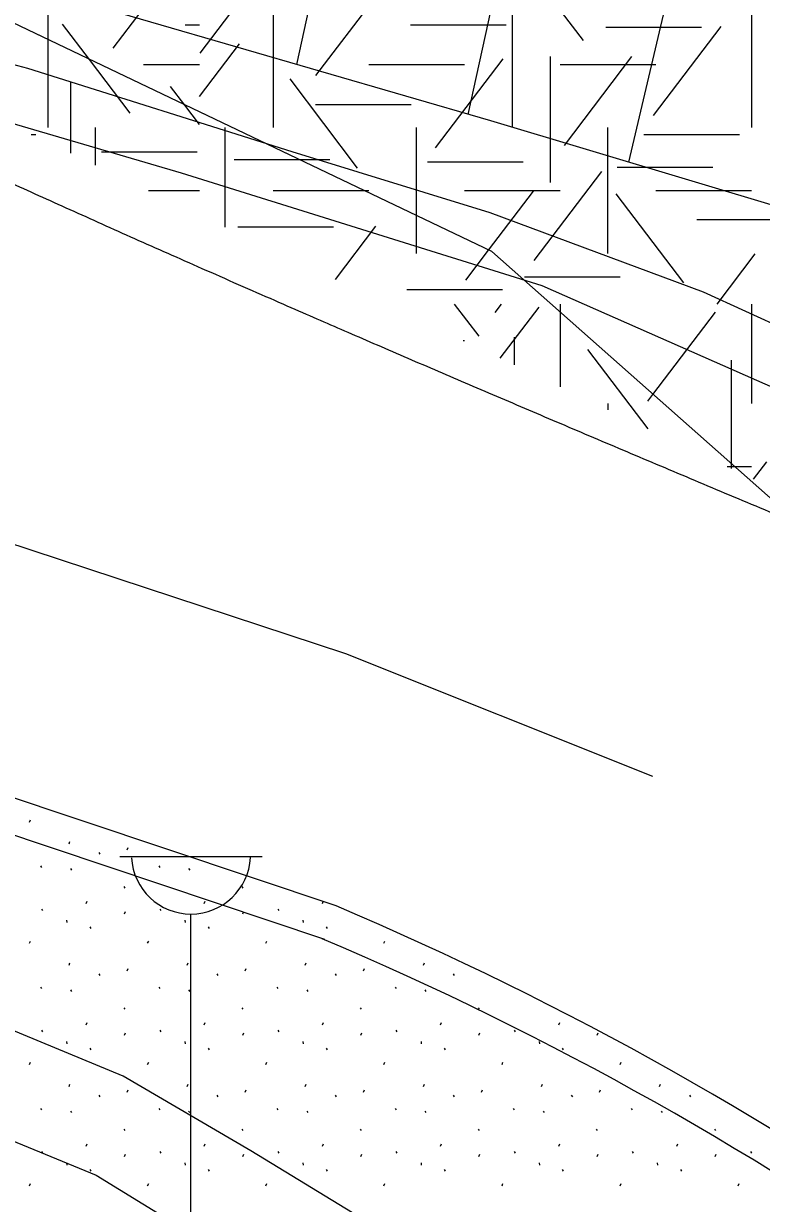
# Model space of a CAD drawing. Extents: x 419101 to 420177, y 4451541 to 4452254.
# Drawn here: x 420104.81 to 420115.17, y 4452026.51 to 4452043.07 of the extents above; entities that cross this region are included whole.
import ezdxf

# ---------------------------------------------------------------- set-up
doc = ezdxf.new("R2010")
doc.units = 0
for name, color, linetype in [('3_HALİHAZIR', 7, 'Continuous'), ('Level 41', 7, 'Continuous'), ('Level 60', 7, 'Continuous'), ('Level 61', 7, 'Continuous'), ('Level 62', 7, 'Continuous')]:
    doc.layers.add(name, color=color, linetype=linetype)

msp = doc.modelspace()

# ---------------------------------------------------------------- linework, layer by layer
at = {"layer": '3_HALİHAZIR'}
for p, q in [((420111.059, 4452041.798), (420113.369, 4452052.39)), ((420108.652, 4452042.498), (420109.789, 4452047.71)), ((420113.315, 4452041.125), (420114.56, 4452046.476)), ((420106.165, 4452031.381), (420108.165, 4452031.381)), ((420107.165, 4452026.381), (420107.165, 4452030.574))]:
    msp.add_line(p, q, dxfattribs=at)
for points in [[(420126.437, 4452038.653), (420124.52, 4452038.227), (420123.617, 4452038.162), (420122.986, 4452038.224), (420111.377, 4452041.706), (420098.756, 4452045.374), (420084.301, 4452048.911), (420063.192, 4452053.955), (420047.972, 4452057.108), (420036.573, 4452059.097), (420020.168, 4452061.538), (420002.914, 4452063.73), (419988.793, 4452065.294), (419975.444, 4452066.657), (419952.824, 4452068.493), (419940.352, 4452069.126), (419934.479, 4452069.357), (419934.121, 4452070.728)], [(419921.484, 4452070.391), (419921.441, 4452069.693), (419940.285, 4452068.875), (419956.386, 4452067.881), (419978.435, 4452065.936), (419990.47, 4452064.71), (420007.889, 4452062.612), (420028.207, 4452059.806), (420037.981, 4452058.104), (420054.163, 4452054.962), (420065.519, 4452052.371), (420075.776, 4452049.912), (420094.551, 4452045.214), (420104.869, 4452042.447), (420108.581, 4452041.278), (420111.36, 4452040.419), (420114.355, 4452039.305), (420117.554, 4452037.851), (420120.298, 4452036.168), (420123.77, 4452033.612)], [(420122.692, 4452033.359), (420119.754, 4452035.42), (420117.767, 4452036.635), (420115.949, 4452037.693), (420112.095, 4452039.391), (420107.031, 4452040.974), (420097.118, 4452043.877), (420083.27, 4452047.31), (420064.282, 4452051.945), (420050.388, 4452055.006), (420035.687, 4452057.942), (420024.832, 4452059.755), (420016.074, 4452061.03), (420000.353, 4452063.261), (419988.941, 4452064.501), (419974.593, 4452065.982), (419956.325, 4452067.332)], [(420053.519, 4452040.602), (420066.574, 4452037.516), (420084.438, 4452033.201), (420101.44, 4452028.472), (420104.397, 4452027.5), (420105.834, 4452026.908), (420108.843, 4452025.061)], [(420139.406, 4451987.379), (420137.788, 4451991.747), (420136.709, 4451994.34), (420135.183, 4451997.575), (420133.724, 4452000.349), (420131.553, 4452003.935), (420129.405, 4452007.281), (420127.735, 4452009.553), (420125.676, 4452012.063), (420123.539, 4452014.46), (420120.252, 4452017.872), (420116.604, 4452021.444), (420115.019, 4452022.746), (420111.434, 4452025.159), (420108.005, 4452027.251), (420106.214, 4452028.299), (420103.847, 4452029.275), (420098.959, 4452030.808), (420090.759, 4452033.079), (420078.488, 4452036.11)]]:
    msp.add_lwpolyline(points, dxfattribs=at)
msp.add_arc((420107.165, 4452031.411), 0.837, 183.298, 356.9072, dxfattribs=at)
at = {"layer": 'Level 41'}
for p, q in [((420106.072, 4452042.728), (420107.022, 4452043.977)), ((420112.675, 4452042.834), (420111.725, 4452044.083)), ((420107.295, 4452042.659), (420108.244, 4452043.908)), ((420108.92, 4452042.342), (420109.869, 4452043.592)), ((420105.154, 4452043.38), (420105.154, 4452042.847)), ((420108.318, 4452043.38), (420108.318, 4452041.613)), ((420111.676, 4452043.38), (420111.676, 4452041.613)), ((420115.033, 4452043.38), (420115.033, 4452041.613)), ((420105.74, 4452042.568), (420105.362, 4452043.065)), ((420107.081, 4452043.056), (420107.285, 4452043.056)), ((420110.248, 4452043.056), (420111.591, 4452043.056)), ((420112.99, 4452043.023), (420114.333, 4452043.023)), ((420113.66, 4452041.782), (420114.61, 4452043.032)), ((420105.154, 4452042.847), (420105.154, 4452041.613)), ((420107.285, 4452042.05), (420107.844, 4452042.786)), ((420106.311, 4452041.816), (420105.74, 4452042.567)), ((420106.497, 4452042.496), (420107.285, 4452042.496)), ((420109.661, 4452042.496), (420111.004, 4452042.496)), ((420110.597, 4452041.326), (420111.547, 4452042.576)), ((420112.208, 4452042.608), (420112.208, 4452040.84)), ((420112.347, 4452042.496), (420113.69, 4452042.496)), ((420112.408, 4452041.362), (420113.357, 4452042.611)), ((420109.505, 4452041.045), (420108.556, 4452042.295)), ((420105.472, 4452042.258), (420105.472, 4452041.253)), ((420107.078, 4452041.929), (420106.879, 4452042.19)), ((420107.285, 4452041.656), (420107.078, 4452041.929)), ((420108.915, 4452041.936), (420110.258, 4452041.936)), ((420104.922, 4452041.515), (420104.988, 4452041.515)), ((420105.826, 4452041.084), (420105.826, 4452041.613)), ((420107.647, 4452040.215), (420107.647, 4452041.613)), ((420110.333, 4452040.374), (420110.333, 4452041.613)), ((420113.019, 4452039.845), (420113.019, 4452041.613)), ((420113.524, 4452041.515), (420114.867, 4452041.515)), ((420105.908, 4452041.27), (420107.251, 4452041.27)), ((420107.77, 4452041.164), (420108.679, 4452041.164)), ((420108.679, 4452041.164), (420109.113, 4452041.164)), ((420110.487, 4452041.13), (420111.83, 4452041.13)), ((420111.983, 4452039.748), (420112.932, 4452040.998)), ((420113.15, 4452041.059), (420114.493, 4452041.059)), ((420106.57, 4452040.729), (420107.285, 4452040.729)), ((420108.318, 4452040.729), (420109.59, 4452040.729)), ((420109.59, 4452040.729), (420109.661, 4452040.729)), ((420111.004, 4452040.729), (420112.347, 4452040.729)), ((420111.344, 4452039.892), (420111.972, 4452040.718)), ((420114.086, 4452039.434), (420113.136, 4452040.683)), ((420113.69, 4452040.729), (420115.033, 4452040.729)), ((420110.333, 4452040.374), (420110.333, 4452040.374)), ((420110.333, 4452039.845), (420110.333, 4452040.374)), ((420114.269, 4452040.322), (420115.612, 4452040.322)), ((420107.824, 4452040.218), (420109.166, 4452040.218)), ((420109.192, 4452039.478), (420109.761, 4452040.227)), ((420111.023, 4452039.469), (420111.344, 4452039.892)), ((420114.552, 4452039.136), (420115.089, 4452039.842)), ((420111.846, 4452039.517), (420113.189, 4452039.517)), ((420110.194, 4452039.342), (420111.537, 4452039.342)), ((420111.21, 4452038.684), (420110.866, 4452039.136)), ((420111.436, 4452039.016), (420111.527, 4452039.136)), ((420111.507, 4452038.374), (420112.053, 4452039.092)), ((420112.347, 4452039.136), (420112.347, 4452039.022)), ((420112.347, 4452039.022), (420112.347, 4452037.974)), ((420113.652, 4452037.868), (420114.529, 4452039.023)), ((420115.033, 4452039.136), (420115.033, 4452037.738)), ((420111.703, 4452038.669), (420111.703, 4452038.281)), ((420110.988, 4452038.622), (420111.004, 4452038.622)), ((420113.583, 4452037.384), (420112.738, 4452038.496)), ((420114.751, 4452038.348), (420114.751, 4452036.895)), ((420113.58, 4452037.773), (420113.652, 4452037.868)), ((420113.019, 4452037.738), (420113.019, 4452037.653)), ((420114.695, 4452036.854), (420114.798, 4452036.854)), ((420114.751, 4452036.895), (420114.751, 4452036.895)), ((420114.751, 4452036.895), (420114.751, 4452036.827)), ((420114.798, 4452036.854), (420115.033, 4452036.854)), ((420115.065, 4452036.677), (420115.249, 4452036.92))]:
    msp.add_line(p, q, dxfattribs=at)
at = {"layer": 'Level 60'}
msp.add_lwpolyline([(419928.76, 4452070.17), (419937.282, 4452012.83), (419990.518, 4452021.351), (420012.891, 4452024.932), (420134.146, 4451977.93), (420142.993, 4451992.431), (420138.324, 4452004.473), (420132.179, 4452013.321), (420120.727, 4452031.609), (420111.387, 4452039.871), (420098.017, 4452046.255), (420006.344, 4452065.671)], close=True, dxfattribs=at)
at = {"layer": 'Level 61'}
for p, q in [((420109.202, 4452030.688), (420102.32, 4452032.993)), ((420109.043, 4452030.214), (420102.161, 4452032.519)), ((420104.898, 4452031.865), (420104.912, 4452031.897)), ((420105.452, 4452031.559), (420105.466, 4452031.591)), ((420105.871, 4452031.436), (420105.885, 4452031.414)), ((420106.269, 4452031.477), (420106.283, 4452031.509)), ((420105.054, 4452031.25), (420105.068, 4452031.228)), ((420105.474, 4452031.211), (420105.488, 4452031.19)), ((420106.713, 4452031.25), (420106.727, 4452031.228)), ((420107.132, 4452031.211), (420107.147, 4452031.19)), ((420106.221, 4452030.959), (420106.236, 4452030.938)), ((420107.88, 4452030.959), (420107.894, 4452030.938)), ((420105.693, 4452030.721), (420105.707, 4452030.752)), ((420107.352, 4452030.721), (420107.366, 4452030.752)), ((420109.01, 4452030.721), (420109.023, 4452030.748)), ((420105.067, 4452030.644), (420105.082, 4452030.622)), ((420106.233, 4452030.575), (420106.247, 4452030.607)), ((420106.726, 4452030.644), (420106.74, 4452030.622)), ((420107.892, 4452030.575), (420107.906, 4452030.607)), ((420108.385, 4452030.644), (420108.399, 4452030.622)), ((420105.419, 4452030.486), (420105.423, 4452030.454)), ((420105.745, 4452030.392), (420105.759, 4452030.37)), ((420107.078, 4452030.486), (420107.081, 4452030.454)), ((420107.404, 4452030.392), (420107.418, 4452030.37)), ((420108.736, 4452030.486), (420108.74, 4452030.454)), ((420109.062, 4452030.392), (420109.076, 4452030.37)), ((420104.898, 4452030.163), (420104.912, 4452030.195)), ((420106.556, 4452030.163), (420106.571, 4452030.195)), ((420108.215, 4452030.163), (420108.229, 4452030.195)), ((420109.873, 4452030.163), (420109.888, 4452030.195)), ((420105.452, 4452029.857), (420105.466, 4452029.889)), ((420107.111, 4452029.857), (420107.125, 4452029.889)), ((420108.769, 4452029.857), (420108.783, 4452029.889)), ((420110.428, 4452029.857), (420110.442, 4452029.889)), ((420105.871, 4452029.734), (420105.885, 4452029.712)), ((420106.269, 4452029.775), (420106.283, 4452029.807)), ((420107.53, 4452029.734), (420107.544, 4452029.712)), ((420107.927, 4452029.775), (420107.941, 4452029.807)), ((420109.188, 4452029.734), (420109.202, 4452029.712)), ((420109.586, 4452029.775), (420109.6, 4452029.807)), ((420110.847, 4452029.734), (420110.861, 4452029.712)), ((420105.054, 4452029.548), (420105.068, 4452029.526)), ((420106.713, 4452029.548), (420106.727, 4452029.526)), ((420108.371, 4452029.548), (420108.385, 4452029.526)), ((420110.03, 4452029.548), (420110.044, 4452029.526)), ((420105.474, 4452029.509), (420105.488, 4452029.488)), ((420107.132, 4452029.509), (420107.147, 4452029.488)), ((420108.791, 4452029.509), (420108.805, 4452029.488)), ((420110.45, 4452029.509), (420110.464, 4452029.488)), ((420106.221, 4452029.257), (420106.236, 4452029.236)), ((420107.88, 4452029.257), (420107.894, 4452029.236)), ((420109.539, 4452029.257), (420109.553, 4452029.236)), ((420111.197, 4452029.257), (420111.211, 4452029.236)), ((420105.693, 4452029.019), (420105.707, 4452029.05)), ((420107.352, 4452029.019), (420107.366, 4452029.05)), ((420109.01, 4452029.019), (420109.025, 4452029.05)), ((420110.669, 4452029.019), (420110.683, 4452029.05)), ((420112.328, 4452029.019), (420112.342, 4452029.05)), ((420105.067, 4452028.942), (420105.082, 4452028.92)), ((420106.233, 4452028.873), (420106.247, 4452028.905)), ((420106.726, 4452028.942), (420106.74, 4452028.92)), ((420107.892, 4452028.873), (420107.906, 4452028.905)), ((420108.385, 4452028.942), (420108.399, 4452028.92)), ((420109.55, 4452028.873), (420109.565, 4452028.905)), ((420110.043, 4452028.942), (420110.057, 4452028.92)), ((420111.209, 4452028.873), (420111.223, 4452028.905)), ((420111.702, 4452028.942), (420111.716, 4452028.92)), ((420112.867, 4452028.873), (420112.882, 4452028.905)), ((420105.419, 4452028.784), (420105.423, 4452028.752)), ((420107.078, 4452028.784), (420107.081, 4452028.752)), ((420108.736, 4452028.784), (420108.74, 4452028.752)), ((420110.395, 4452028.784), (420110.398, 4452028.752)), ((420112.053, 4452028.784), (420112.057, 4452028.752)), ((420105.745, 4452028.69), (420105.759, 4452028.668)), ((420107.404, 4452028.69), (420107.418, 4452028.668)), ((420109.062, 4452028.69), (420109.076, 4452028.668)), ((420110.721, 4452028.69), (420110.735, 4452028.668)), ((420112.379, 4452028.69), (420112.393, 4452028.668)), ((420104.898, 4452028.461), (420104.912, 4452028.493)), ((420106.556, 4452028.461), (420106.571, 4452028.493)), ((420108.215, 4452028.461), (420108.229, 4452028.493)), ((420109.873, 4452028.461), (420109.888, 4452028.493)), ((420111.532, 4452028.461), (420111.546, 4452028.493)), ((420113.191, 4452028.461), (420113.205, 4452028.493)), ((420105.452, 4452028.155), (420105.466, 4452028.187)), ((420106.269, 4452028.073), (420106.283, 4452028.105)), ((420107.111, 4452028.155), (420107.125, 4452028.187)), ((420107.927, 4452028.073), (420107.941, 4452028.105)), ((420108.769, 4452028.155), (420108.783, 4452028.187)), ((420109.586, 4452028.073), (420109.6, 4452028.105)), ((420110.428, 4452028.155), (420110.442, 4452028.187)), ((420111.244, 4452028.073), (420111.259, 4452028.105)), ((420112.086, 4452028.155), (420112.1, 4452028.187)), ((420112.903, 4452028.073), (420112.917, 4452028.105)), ((420113.745, 4452028.155), (420113.759, 4452028.187)), ((420105.871, 4452028.032), (420105.885, 4452028.01)), ((420107.53, 4452028.032), (420107.544, 4452028.01)), ((420109.188, 4452028.032), (420109.202, 4452028.01)), ((420110.847, 4452028.032), (420110.861, 4452028.01)), ((420112.505, 4452028.032), (420112.52, 4452028.01)), ((420114.164, 4452028.032), (420114.178, 4452028.01)), ((420105.054, 4452027.846), (420105.068, 4452027.824)), ((420105.474, 4452027.807), (420105.488, 4452027.786)), ((420106.713, 4452027.846), (420106.727, 4452027.824)), ((420107.132, 4452027.807), (420107.147, 4452027.786)), ((420108.371, 4452027.846), (420108.385, 4452027.824)), ((420108.791, 4452027.807), (420108.805, 4452027.786)), ((420110.03, 4452027.846), (420110.044, 4452027.824)), ((420110.45, 4452027.807), (420110.464, 4452027.786)), ((420111.688, 4452027.846), (420111.703, 4452027.824)), ((420112.108, 4452027.807), (420112.122, 4452027.786)), ((420113.347, 4452027.846), (420113.361, 4452027.824)), ((420113.767, 4452027.807), (420113.781, 4452027.786)), ((420106.221, 4452027.555), (420106.236, 4452027.534)), ((420107.88, 4452027.555), (420107.894, 4452027.534)), ((420109.539, 4452027.555), (420109.553, 4452027.534)), ((420111.197, 4452027.555), (420111.211, 4452027.534)), ((420112.856, 4452027.555), (420112.87, 4452027.534)), ((420114.514, 4452027.555), (420114.529, 4452027.534)), ((420105.067, 4452027.24), (420105.082, 4452027.218)), ((420105.693, 4452027.317), (420105.707, 4452027.348)), ((420106.726, 4452027.24), (420106.74, 4452027.218)), ((420107.352, 4452027.317), (420107.366, 4452027.348)), ((420108.385, 4452027.24), (420108.399, 4452027.218)), ((420109.01, 4452027.317), (420109.025, 4452027.348)), ((420110.043, 4452027.24), (420110.057, 4452027.218)), ((420110.669, 4452027.317), (420110.683, 4452027.348)), ((420111.702, 4452027.24), (420111.716, 4452027.218)), ((420112.328, 4452027.317), (420112.342, 4452027.348)), ((420113.36, 4452027.24), (420113.375, 4452027.218)), ((420113.986, 4452027.317), (420114, 4452027.348)), ((420115.019, 4452027.24), (420115.033, 4452027.218)), ((420105.419, 4452027.082), (420105.423, 4452027.05)), ((420106.233, 4452027.171), (420106.247, 4452027.203)), ((420107.078, 4452027.082), (420107.081, 4452027.05)), ((420107.892, 4452027.171), (420107.906, 4452027.203)), ((420108.736, 4452027.082), (420108.74, 4452027.05)), ((420109.55, 4452027.171), (420109.565, 4452027.203)), ((420110.395, 4452027.082), (420110.398, 4452027.05)), ((420111.209, 4452027.171), (420111.223, 4452027.203)), ((420112.053, 4452027.082), (420112.057, 4452027.05)), ((420112.867, 4452027.171), (420112.882, 4452027.203)), ((420113.712, 4452027.082), (420113.716, 4452027.05)), ((420114.526, 4452027.171), (420114.54, 4452027.203)), ((420105.745, 4452026.988), (420105.759, 4452026.966)), ((420107.404, 4452026.988), (420107.418, 4452026.966)), ((420109.062, 4452026.988), (420109.076, 4452026.966)), ((420110.721, 4452026.988), (420110.735, 4452026.966)), ((420112.379, 4452026.988), (420112.393, 4452026.966)), ((420114.038, 4452026.988), (420114.052, 4452026.966)), ((420104.898, 4452026.759), (420104.912, 4452026.791)), ((420106.556, 4452026.759), (420106.571, 4452026.791)), ((420108.215, 4452026.759), (420108.229, 4452026.791)), ((420109.873, 4452026.759), (420109.888, 4452026.791)), ((420111.532, 4452026.759), (420111.546, 4452026.791)), ((420113.191, 4452026.759), (420113.205, 4452026.791)), ((420114.849, 4452026.759), (420114.864, 4452026.791))]:
    msp.add_line(p, q, dxfattribs=at)
msp.add_lwpolyline([(419939.831, 4452062.409), (419957.424, 4452061.531), (419973.441, 4452059.997), (419986.628, 4452058.763), (420000.625, 4452057.224), (420013.011, 4452055.592), (420024.414, 4452053.78), (420033.415, 4452052.294), (420046.864, 4452049.657), (420058.422, 4452047.062), (420069.54, 4452044.58), (420083.029, 4452041.496), (420096.057, 4452038.082), (420104.516, 4452035.815), (420109.335, 4452034.23), (420113.645, 4452032.509)], dxfattribs=at)
for radius in [47.001, 46.501]:
    msp.add_arc((420090.875, 4451987.407), radius, 41.4569, 67.0508, dxfattribs=at)
at = {"layer": 'Level 62'}
msp.add_open_spline([(420092.48, 4452047.428), (420099.937, 4452042.985), (420108.778, 4452038.943), (420115.717, 4452036.041)], degree=2, dxfattribs=at)

doc.saveas('drawing.dxf')
